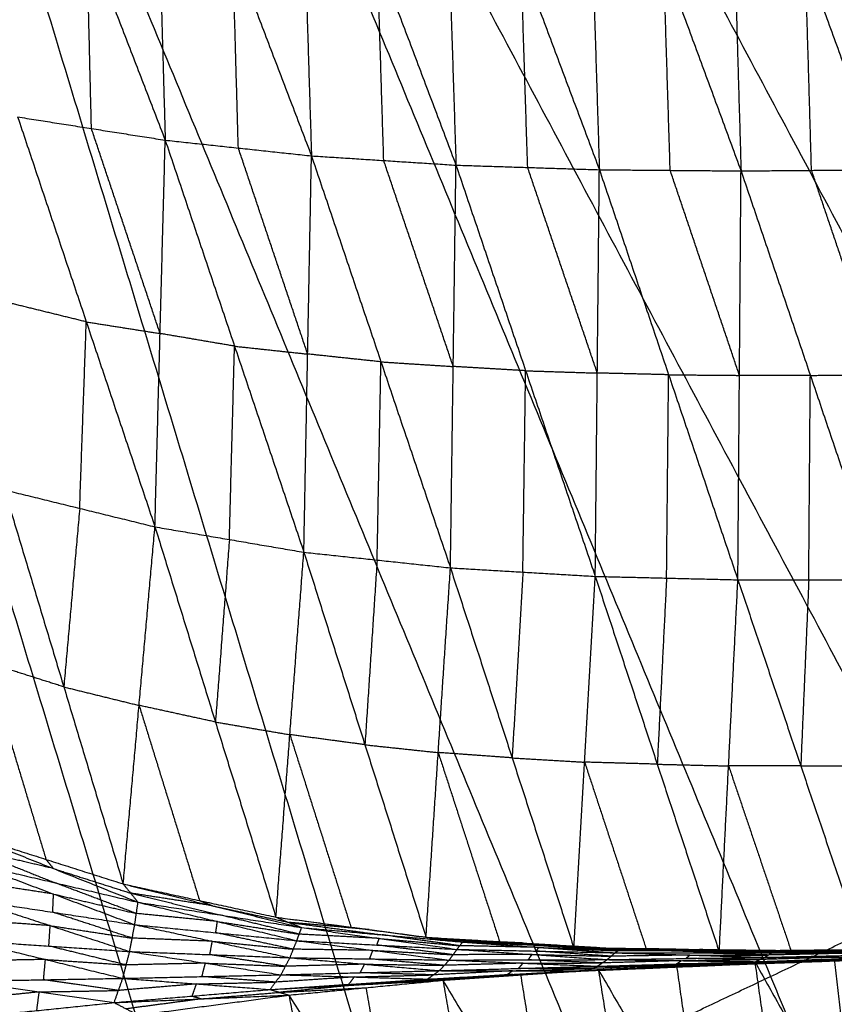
# Model space of a CAD drawing. Header units: millimetres. Extents: x -106 to 110, y -96 to 120.
# Tile 559 of 656: x 8.46 to 13.6, y -12.29 to -6.07. Entities that reach past the tile are written whole.
import ezdxf

# ---------------------------------------------------------------- set-up
doc = ezdxf.new("R2010")
doc.units = ezdxf.units.MM
doc.header["$MEASUREMENT"] = 0
doc.layers.add('Default', color=7, linetype='Continuous', true_color=0x000000)

msp = doc.modelspace()

# ---------------------------------------------------------------- linework, layer by layer
at = {"layer": 'Default'}
for points in [[(1.8192, 11.9553, 3.7219), (5.6879, -0.7982, 3.7354), (9.5567, -13.5518, 3.7488)], [(1.8192, 11.9553, 3.7219), (6.9194, -0.3576, 3.7354), (12.0196, -12.6706, 3.7488)], [(1.8192, 11.9553, 3.7219), (8.1017, 0.2016, 3.7354), (14.3842, -11.5522, 3.7488)], [(1.8192, 11.9553, 3.7219), (9.2235, 0.874, 3.7354), (16.6278, -10.2074, 3.7488)], [(1.8192, 11.9553, 3.7219), (10.274, 1.6531, 3.7354), (18.7289, -8.6492, 3.7488)], [(1.8192, 11.9553, 3.7219), (11.2431, 2.5314, 3.7354), (20.667, -6.8925, 3.7488)], [(11.2431, 2.5314, 3.7354), (15.4705, -2.6197, 3.7421), (19.698, -7.7708, 3.7488)], [(10.274, 1.6531, 3.7354), (13.9762, -3.8876, 3.7421), (17.6784, -9.4283, 3.7488)], [(9.2235, 0.874, 3.7354), (12.3648, -5.0029, 3.7421), (15.506, -10.8798, 3.7488)], [(8.1017, 0.2016, 3.7354), (10.6518, -5.9549, 3.7421), (13.2019, -12.1114, 3.7488)], [(6.9194, -0.3576, 3.7354), (8.8537, -6.7344, 3.7421), (10.7881, -13.1112, 3.7488)], [(8.3904, -4.2755, -2.8384), (8.8854, -5.5545, -2.7411), (9.3803, -6.8334, -2.6438)], [(9.3095, -4.3324, -2.945), (9.3449, -5.5829, -2.7944), (9.3803, -6.8334, -2.6438)], [(9.3095, -4.3324, -2.945), (9.8065, -5.6325, -2.8318), (10.3036, -6.9326, -2.7186)], [(10.2237, -4.3654, -3.0269), (10.2636, -5.649, -2.8727), (10.3036, -6.9326, -2.7186)], [(10.2237, -4.3654, -3.0269), (10.7199, -5.6784, -2.8999), (11.216, -6.9913, -2.773)], [(11.1321, -4.3786, -3.086), (11.1741, -5.685, -2.9295), (11.216, -6.9913, -2.773)], [(11.1321, -4.3786, -3.086), (11.6266, -5.6994, -2.9483), (12.1211, -7.0201, -2.8107)], [(12.0383, -4.3773, -3.1263), (12.0797, -5.6987, -2.9685), (12.1211, -7.0201, -2.8107)], [(12.0383, -4.3773, -3.1263), (12.5269, -5.7025, -2.9808), (13.0154, -7.0276, -2.8354)], [(12.9376, -4.366, -3.1521), (12.9765, -5.6968, -2.9937), (13.0154, -7.0276, -2.8354)], [(12.9376, -4.366, -3.1521), (13.4215, -5.6933, -3.0007), (13.9054, -7.0205, -2.8494)], [(8.9145, -6.7601, -2.5954), (8.8999, -6.1573, -2.6683), (8.8854, -5.5545, -2.7411)], [(9.8419, -6.883, -2.6812), (9.8242, -6.2577, -2.7565), (9.8065, -5.6325, -2.8318)], [(10.7598, -6.9619, -2.7458), (10.7398, -6.3201, -2.8229), (10.7199, -5.6784, -2.8999)], [(11.6685, -7.0057, -2.7918), (11.6476, -6.3525, -2.8701), (11.6266, -5.6994, -2.9483)], [(12.5682, -7.0238, -2.823), (12.5476, -6.3632, -2.9019), (12.5269, -5.7025, -2.9808)], [(13.4604, -7.024, -2.8424), (13.441, -6.3586, -2.9215), (13.4215, -5.6933, -3.0007)], [(8.4487, -6.6867, -2.547), (8.882, -7.9803, -2.1179), (9.3154, -9.2739, -1.6888)], [(8.4487, -6.6867, -2.547), (8.9145, -6.7601, -2.5954), (9.3803, -6.8334, -2.6438)], [(9.3478, -8.0537, -2.1663), (9.1312, -7.4069, -2.3809), (8.9145, -6.7601, -2.5954)], [(9.3154, -9.2739, -1.6888), (9.3478, -8.0537, -2.1663), (9.3803, -6.8334, -2.6438)], [(9.3803, -6.8334, -2.6438), (9.8179, -8.1337, -2.1912), (10.2554, -9.434, -1.7386)], [(9.3803, -6.8334, -2.6438), (9.8419, -6.883, -2.6812), (10.3036, -6.9326, -2.7186)], [(10.2795, -8.1833, -2.2286), (10.0607, -7.5331, -2.4549), (9.8419, -6.883, -2.6812)], [(10.2554, -9.434, -1.7386), (10.2795, -8.1833, -2.2286), (10.3036, -6.9326, -2.7186)], [(10.3036, -6.9326, -2.7186), (10.7422, -8.2326, -2.247), (11.1809, -9.5327, -1.7755)], [(10.3036, -6.9326, -2.7186), (10.7598, -6.9619, -2.7458), (11.216, -6.9913, -2.773)], [(11.1985, -8.262, -2.2742), (10.9791, -7.612, -2.51), (10.7598, -6.9619, -2.7458)], [(11.1809, -9.5327, -1.7755), (11.1985, -8.262, -2.2742), (11.216, -6.9913, -2.773)], [(11.216, -6.9913, -2.773), (11.6556, -8.2888, -2.2875), (12.0951, -9.5864, -1.802)], [(11.216, -6.9913, -2.773), (11.6685, -7.0057, -2.7918), (12.1211, -7.0201, -2.8107)], [(12.1081, -8.3032, -2.3063), (11.8883, -7.6545, -2.5491), (11.6685, -7.0057, -2.7918)], [(12.0951, -9.5864, -1.802), (12.1081, -8.3032, -2.3063), (12.1211, -7.0201, -2.8107)], [(12.1211, -7.0201, -2.8107), (12.5583, -8.3141, -2.3154), (12.9956, -9.6081, -1.8201)], [(12.1211, -7.0201, -2.8107), (12.5682, -7.0238, -2.823), (13.0154, -7.0276, -2.8354)], [(13.0154, -7.0276, -2.8354), (13.4604, -7.024, -2.8424), (13.9054, -7.0205, -2.8494)], [(13.0055, -8.3179, -2.3277), (12.7869, -7.6709, -2.5754), (12.5682, -7.0238, -2.823)], [(12.9956, -9.6081, -1.8201), (13.0055, -8.3179, -2.3277), (13.0154, -7.0276, -2.8354)], [(13.0154, -7.0276, -2.8354), (13.453, -8.3181, -2.3333), (13.8905, -9.6085, -1.8313)], [(13.898, -8.3145, -2.3403), (13.6792, -7.6693, -2.5914), (13.4604, -7.024, -2.8424)], [(8.882, -7.9803, -2.1179), (8.6445, -7.922, -2.102), (8.407, -7.8636, -2.0861)], [(8.8404, -9.1572, -1.657), (8.8612, -8.5688, -1.8875), (8.882, -7.9803, -2.1179)], [(8.882, -7.9803, -2.1179), (9.1149, -8.017, -2.1421), (9.3478, -8.0537, -2.1663)], [(9.8179, -8.1337, -2.1912), (9.5829, -8.0937, -2.1787), (9.3478, -8.0537, -2.1663)], [(9.7854, -9.3539, -1.7137), (9.8016, -8.7438, -1.9524), (9.8179, -8.1337, -2.1912)], [(9.8179, -8.1337, -2.1912), (10.0487, -8.1585, -2.2099), (10.2795, -8.1833, -2.2286)], [(10.7422, -8.2326, -2.247), (10.5109, -8.208, -2.2378), (10.2795, -8.1833, -2.2286)], [(10.7182, -9.4833, -1.757), (10.7302, -8.858, -2.002), (10.7422, -8.2326, -2.247)], [(10.7422, -8.2326, -2.247), (10.9703, -8.2473, -2.2606), (11.1985, -8.262, -2.2742)], [(11.6556, -8.2888, -2.2875), (11.427, -8.2754, -2.2809), (11.1985, -8.262, -2.2742)], [(11.638, -9.5596, -1.7888), (11.6468, -8.9242, -2.0381), (11.6556, -8.2888, -2.2875)], [(11.6556, -8.2888, -2.2875), (11.8818, -8.296, -2.2969), (12.1081, -8.3032, -2.3063)], [(12.5583, -8.3141, -2.3154), (12.3332, -8.3087, -2.3109), (12.1081, -8.3032, -2.3063)], [(12.5454, -9.5973, -1.811), (12.5518, -8.9557, -2.0632), (12.5583, -8.3141, -2.3154)], [(12.5583, -8.3141, -2.3154), (12.7819, -8.316, -2.3216), (13.0055, -8.3179, -2.3277)], [(13.453, -8.3181, -2.3333), (13.2292, -8.318, -2.3305), (13.0055, -8.3179, -2.3277)], [(13.4431, -9.6083, -1.8257), (13.448, -8.9632, -2.0795), (13.453, -8.3181, -2.3333)], [(13.453, -8.3181, -2.3333), (13.6755, -8.3163, -2.3368), (13.898, -8.3145, -2.3403)], [(8.3653, -9.0406, -1.6252), (8.7401, -10.2841, -0.805), (9.1149, -11.5277, 0.0153)], [(8.3653, -9.0406, -1.6252), (8.8404, -9.1572, -1.657), (9.3154, -9.2739, -1.6888)], [(8.8404, -9.1572, -1.657), (8.7902, -9.7207, -1.231), (8.7401, -10.2841, -0.805)], [(9.1149, -11.5277, 0.0153), (9.2152, -10.4008, -0.8367), (9.3154, -9.2739, -1.6888)], [(9.3154, -9.2739, -1.6888), (9.6973, -10.5056, -0.8363), (10.0792, -11.7373, 0.0163)], [(9.3154, -9.2739, -1.6888), (9.7854, -9.3539, -1.7137), (10.2554, -9.434, -1.7386)], [(9.7854, -9.3539, -1.7137), (9.7414, -9.9297, -1.275), (9.6973, -10.5056, -0.8363)], [(10.0792, -11.7373, 0.0163), (10.1673, -10.5856, -0.8612), (10.2554, -9.434, -1.7386)], [(10.2554, -9.434, -1.7386), (10.641, -10.6491, -0.8607), (11.0266, -11.8642, 0.0171)], [(10.2554, -9.434, -1.7386), (10.7182, -9.4833, -1.757), (11.1809, -9.5327, -1.7755)], [(10.7182, -9.4833, -1.757), (10.6796, -10.0662, -1.3089), (10.641, -10.6491, -0.8607)], [(11.0266, -11.8642, 0.0171), (11.1037, -10.6985, -0.8792), (11.1809, -9.5327, -1.7755)], [(11.1809, -9.5327, -1.7755), (11.5706, -10.7322, -0.8788), (11.9604, -11.9317, 0.0179)], [(11.1809, -9.5327, -1.7755), (11.638, -9.5596, -1.7888), (12.0951, -9.5864, -1.802)], [(11.638, -9.5596, -1.7888), (11.6043, -10.1459, -1.3338), (11.5706, -10.7322, -0.8788)], [(11.9604, -11.9317, 0.0179), (12.0278, -10.759, -0.892), (12.0951, -9.5864, -1.802)], [(12.0951, -9.5864, -1.802), (12.4866, -10.7719, -0.8916), (12.878, -11.9575, 0.0188)], [(12.0951, -9.5864, -1.802), (12.5454, -9.5973, -1.811), (12.9956, -9.6081, -1.8201)], [(12.5454, -9.5973, -1.811), (12.516, -10.1846, -1.3513), (12.4866, -10.7719, -0.8916)], [(12.878, -11.9575, 0.0188), (12.9368, -10.7828, -0.9007), (12.9956, -9.6081, -1.8201)], [(12.9956, -9.6081, -1.8201), (13.3926, -10.7823, -0.9002), (13.7896, -11.9565, 0.0196)], [(12.9956, -9.6081, -1.8201), (13.4431, -9.6083, -1.8257), (13.8905, -9.6085, -1.8313)], [(13.4431, -9.6083, -1.8257), (13.4178, -10.1953, -1.363), (13.3926, -10.7823, -0.9002)], [(8.2529, -10.1292, -0.8055), (8.4403, -10.751, -0.3954), (8.6276, -11.3727, 0.0148)], [(8.7401, -10.2841, -0.805), (8.4965, -10.2067, -0.8052), (8.2529, -10.1292, -0.8055)], [(8.7401, -10.2841, -0.805), (8.9776, -10.3425, -0.8208), (9.2152, -10.4008, -0.8367)], [(9.2152, -10.4008, -0.8367), (9.4061, -11.0166, -0.4105), (9.597, -11.6325, 0.0158)], [(9.6973, -10.5056, -0.8363), (9.4562, -10.4532, -0.8365), (9.2152, -10.4008, -0.8367)], [(9.6973, -10.5056, -0.8363), (9.9323, -10.5456, -0.8487), (10.1673, -10.5856, -0.8612)], [(10.1673, -10.5856, -0.8612), (10.3601, -11.1932, -0.4222), (10.5529, -11.8007, 0.0167)], [(10.641, -10.6491, -0.8607), (10.4042, -10.6174, -0.8609), (10.1673, -10.5856, -0.8612)], [(10.641, -10.6491, -0.8607), (10.8724, -10.6738, -0.87), (11.1037, -10.6985, -0.8792)], [(11.1037, -10.6985, -0.8792), (11.2986, -11.2982, -0.4308), (11.4935, -11.898, 0.0175)], [(11.5706, -10.7322, -0.8788), (11.3372, -10.7153, -0.879), (11.1037, -10.6985, -0.8792)], [(11.5706, -10.7322, -0.8788), (11.7992, -10.7456, -0.8854), (12.0278, -10.759, -0.892)], [(12.0278, -10.759, -0.892), (12.2235, -11.3518, -0.4368), (12.4192, -11.9446, 0.0184)], [(12.4866, -10.7719, -0.8916), (12.2572, -10.7655, -0.8918), (12.0278, -10.759, -0.892)], [(12.4866, -10.7719, -0.8916), (12.7117, -10.7774, -0.8961), (12.9368, -10.7828, -0.9007)], [(13.3926, -10.7823, -0.9002), (13.1647, -10.7826, -0.9005), (12.9368, -10.7828, -0.9007)], [(12.9368, -10.7828, -0.9007), (13.1353, -11.3699, -0.4407), (13.3338, -11.957, 0.0192)], [(13.3926, -10.7823, -0.9002), (13.6163, -10.7824, -0.9031), (13.8401, -10.7825, -0.9059)], [(8.1404, -11.2178, 0.0142), (8.6276, -11.3727, 0.0148), (9.1149, -11.5277, 0.0153)], [(8.1404, -11.2178, 0.0142), (8.6745, -11.4305, -0.0583), (9.2085, -11.6432, -0.1308)], [(8.1513, -11.3078, -0.0941), (8.4183, -11.4141, -0.1304), (8.6854, -11.5205, -0.1666)], [(8.6745, -11.4305, -0.0583), (8.4129, -11.3692, -0.0762), (8.1513, -11.3078, -0.0941)], [(8.1622, -11.3978, -0.2024), (8.675, -11.5913, -0.2107), (9.1879, -11.7849, -0.2189)], [(8.1622, -11.3978, -0.2024), (8.6854, -11.5205, -0.1666), (9.2085, -11.6432, -0.1308)], [(8.6276, -11.3727, 0.0148), (8.6511, -11.4016, -0.0217), (8.6745, -11.4305, -0.0583)], [(8.6745, -11.4305, -0.0583), (8.9181, -11.508, -0.058), (9.1617, -11.5855, -0.0577)], [(8.675, -11.5913, -0.2107), (8.4162, -11.5519, -0.2386), (8.1573, -11.5125, -0.2665)], [(9.1982, -11.7141, -0.1749), (8.9418, -11.6173, -0.1707), (8.6854, -11.5205, -0.1666)], [(9.1149, -11.5277, 0.0153), (9.1617, -11.5855, -0.0577), (9.2085, -11.6432, -0.1308)], [(9.1149, -11.5277, 0.0153), (9.597, -11.6325, 0.0158), (10.0792, -11.7373, 0.0163)], [(9.1149, -11.5277, 0.0153), (9.6781, -11.6653, -0.031), (10.2413, -11.803, -0.0774)], [(12.0196, -12.6706, 3.7488), (13.2019, -12.1114, 3.7488), (14.3842, -11.5522, 3.7488)], [(8.6702, -11.706, -0.2747), (8.6726, -11.6487, -0.2427), (8.675, -11.5913, -0.2107)], [(8.675, -11.5913, -0.2107), (8.9366, -11.6527, -0.1928), (9.1982, -11.7141, -0.1749)], [(9.1617, -11.5855, -0.0577), (9.4433, -11.6543, -0.0809), (9.7249, -11.7231, -0.1041)], [(9.6781, -11.6653, -0.031), (9.4199, -11.6254, -0.0444), (9.1617, -11.5855, -0.0577)], [(8.1525, -11.6271, -0.3305), (8.6541, -11.7906, -0.2825), (9.1558, -11.9541, -0.2344)], [(8.1525, -11.6271, -0.3305), (8.6702, -11.706, -0.2747), (9.1879, -11.7849, -0.2189)], [(9.1879, -11.7849, -0.2189), (9.1982, -11.7141, -0.1749), (9.2085, -11.6432, -0.1308)], [(9.2085, -11.6432, -0.1308), (9.7097, -11.7645, -0.1334), (10.2109, -11.8858, -0.136)], [(9.2085, -11.6432, -0.1308), (9.7249, -11.7231, -0.1041), (10.2413, -11.803, -0.0774)], [(9.597, -11.6325, 0.0158), (9.6376, -11.6489, -0.0076), (9.6781, -11.6653, -0.031)], [(9.6781, -11.6653, -0.031), (9.9192, -11.7177, -0.0308), (10.1602, -11.7701, -0.0306)], [(9.1718, -11.8695, -0.2267), (8.921, -11.7878, -0.2507), (8.6702, -11.706, -0.2747)], [(9.7097, -11.7645, -0.1334), (9.4539, -11.7393, -0.1541), (9.1982, -11.7141, -0.1749)], [(10.2261, -11.8444, -0.1067), (9.9755, -11.7838, -0.1054), (9.7249, -11.7231, -0.1041)], [(10.0792, -11.7373, 0.0163), (10.1602, -11.7701, -0.0306), (10.2413, -11.803, -0.0774)], [(10.0792, -11.7373, 0.0163), (10.5529, -11.8007, 0.0167), (11.0266, -11.8642, 0.0171)], [(10.0792, -11.7373, 0.0163), (10.6688, -11.8157, -0.012), (11.2584, -11.8942, -0.0402)], [(8.6541, -11.7906, -0.2825), (8.3991, -11.7734, -0.3131), (8.1441, -11.7561, -0.3437)], [(8.6457, -11.9196, -0.2956), (8.6499, -11.8551, -0.289), (8.6541, -11.7906, -0.2825)], [(8.6541, -11.7906, -0.2825), (8.913, -11.8301, -0.2546), (9.1718, -11.8695, -0.2267)], [(9.1558, -11.9541, -0.2344), (9.1718, -11.8695, -0.2267), (9.1879, -11.7849, -0.2189)], [(9.1879, -11.7849, -0.2189), (9.6777, -11.8891, -0.1814), (10.1675, -11.9933, -0.1438)], [(9.1879, -11.7849, -0.2189), (9.6994, -11.8353, -0.1775), (10.2109, -11.8858, -0.136)], [(9.6994, -11.8353, -0.1775), (9.7045, -11.7999, -0.1554), (9.7097, -11.7645, -0.1334)], [(9.7097, -11.7645, -0.1334), (9.9679, -11.8044, -0.12), (10.2261, -11.8444, -0.1067)], [(10.1602, -11.7701, -0.0306), (10.4551, -11.8094, -0.0447), (10.7499, -11.8486, -0.0588)], [(10.6688, -11.8157, -0.012), (10.4145, -11.7929, -0.0213), (10.1602, -11.7701, -0.0306)], [(10.2109, -11.8858, -0.136), (10.2261, -11.8444, -0.1067), (10.2413, -11.803, -0.0774)], [(10.2413, -11.803, -0.0774), (10.7316, -11.8717, -0.0779), (11.222, -11.9404, -0.0784)], [(10.2413, -11.803, -0.0774), (10.7499, -11.8486, -0.0588), (11.2584, -11.8942, -0.0402)], [(10.5529, -11.8007, 0.0167), (10.6108, -11.8082, 0.0024), (10.6688, -11.8157, -0.012)], [(10.1892, -11.9395, -0.1399), (9.9443, -11.8874, -0.1587), (9.6994, -11.8353, -0.1775)], [(10.7316, -11.8717, -0.0779), (10.4789, -11.858, -0.0923), (10.2261, -11.8444, -0.1067)], [(10.6688, -11.8157, -0.012), (10.9057, -11.8474, -0.0118), (11.1425, -11.8792, -0.0115)], [(11.2402, -11.9173, -0.0593), (10.995, -11.8829, -0.0591), (10.7499, -11.8486, -0.0588)], [(11.0266, -11.8642, 0.0171), (11.1425, -11.8792, -0.0115), (11.2584, -11.8942, -0.0402)], [(11.0266, -11.8642, 0.0171), (11.4935, -11.898, 0.0175), (11.9604, -11.9317, 0.0179)], [(11.0266, -11.8642, 0.0171), (11.6421, -11.9004, 0.0007), (12.2577, -11.9367, -0.0156)], [(8.1357, -11.8851, -0.3568), (8.6241, -12.0043, -0.2819), (9.1124, -12.1234, -0.207)], [(8.1357, -11.8851, -0.3568), (8.6457, -11.9196, -0.2956), (9.1558, -11.9541, -0.2344)], [(9.1341, -12.0388, -0.2207), (8.8899, -11.9792, -0.2582), (8.6457, -11.9196, -0.2956)], [(9.6777, -11.8891, -0.1814), (9.4248, -11.8793, -0.204), (9.1718, -11.8695, -0.2267)], [(9.6617, -11.9737, -0.1891), (9.6697, -11.9314, -0.1852), (9.6777, -11.8891, -0.1814)], [(9.6777, -11.8891, -0.1814), (9.9335, -11.9143, -0.1606), (10.1892, -11.9395, -0.1399)], [(10.1675, -11.9933, -0.1438), (10.1892, -11.9395, -0.1399), (10.2109, -11.8858, -0.136)], [(10.2109, -11.8858, -0.136), (10.6917, -11.9469, -0.1086), (11.1726, -12.008, -0.0812)], [(10.2109, -11.8858, -0.136), (10.7164, -11.9131, -0.1072), (11.222, -11.9404, -0.0784)], [(10.7164, -11.9131, -0.1072), (10.724, -11.8924, -0.0926), (10.7316, -11.8717, -0.0779)], [(11.1973, -11.9742, -0.0798), (10.9568, -11.9436, -0.0935), (10.7164, -11.9131, -0.1072)], [(10.7316, -11.8717, -0.0779), (10.9859, -11.8945, -0.0686), (11.2402, -11.9173, -0.0593)], [(11.1425, -11.8792, -0.0115), (11.4503, -11.8973, -0.0197), (11.7581, -11.9154, -0.0279)], [(11.6421, -11.9004, 0.0007), (11.3923, -11.8898, -0.0054), (11.1425, -11.8792, -0.0115)], [(11.222, -11.9404, -0.0784), (11.2402, -11.9173, -0.0593), (11.2584, -11.8942, -0.0402)], [(11.7393, -11.9281, -0.0403), (11.4897, -11.9227, -0.0498), (11.2402, -11.9173, -0.0593)], [(11.2584, -11.8942, -0.0402), (11.7393, -11.9281, -0.0403), (12.2201, -11.9621, -0.0404)], [(11.2584, -11.8942, -0.0402), (11.7581, -11.9154, -0.0279), (12.2577, -11.9367, -0.0156)], [(11.4935, -11.898, 0.0175), (11.5678, -11.8992, 0.0091), (11.6421, -11.9004, 0.0007)], [(11.6421, -11.9004, 0.0007), (11.8756, -11.9173, 0.001), (12.109, -11.9342, 0.0012)], [(11.721, -11.9512, -0.0594), (11.7302, -11.9397, -0.0499), (11.7393, -11.9281, -0.0403)], [(11.7393, -11.9281, -0.0403), (11.9891, -11.9387, -0.0342), (12.2389, -11.9494, -0.028)], [(12.2389, -11.9494, -0.028), (11.9985, -11.9324, -0.028), (11.7581, -11.9154, -0.0279)], [(9.1124, -12.1234, -0.207), (9.1341, -12.0388, -0.2207), (9.1558, -11.9541, -0.2344)], [(9.1558, -11.9541, -0.2344), (9.6337, -12.0275, -0.1801), (10.1116, -12.1009, -0.1259)], [(9.1558, -11.9541, -0.2344), (9.6617, -11.9737, -0.1891), (10.1675, -11.9933, -0.1438)], [(10.1396, -12.0471, -0.1348), (9.9006, -12.0104, -0.162), (9.6617, -11.9737, -0.1891)], [(10.6917, -11.9469, -0.1086), (10.4405, -11.9432, -0.1242), (10.1892, -11.9395, -0.1399)], [(10.6701, -12.0006, -0.1125), (10.6809, -11.9738, -0.1105), (10.6917, -11.9469, -0.1086)], [(10.6917, -11.9469, -0.1086), (10.9445, -11.9605, -0.0942), (11.1973, -11.9742, -0.0798)], [(11.1726, -12.008, -0.0812), (11.1973, -11.9742, -0.0798), (11.222, -11.9404, -0.0784)], [(11.6961, -11.9729, -0.0594), (11.4467, -11.9735, -0.0696), (11.1973, -11.9742, -0.0798)], [(11.222, -11.9404, -0.0784), (11.6961, -11.9729, -0.0594), (12.1703, -12.0053, -0.0404)], [(11.222, -11.9404, -0.0784), (11.721, -11.9512, -0.0594), (12.2201, -11.9621, -0.0404)], [(11.6715, -12.0066, -0.0608), (11.6838, -11.9897, -0.0601), (11.6961, -11.9729, -0.0594)], [(11.6961, -11.9729, -0.0594), (11.9457, -11.9783, -0.0499), (12.1952, -11.9837, -0.0404)], [(12.1952, -11.9837, -0.0404), (11.9581, -11.9675, -0.0499), (11.721, -11.9512, -0.0594)], [(11.9604, -11.9317, 0.0179), (12.109, -11.9342, 0.0012), (12.2577, -11.9367, -0.0156)], [(11.9604, -11.9317, 0.0179), (12.4192, -11.9446, 0.0184), (12.878, -11.9575, 0.0188)], [(11.9604, -11.9317, 0.0179), (12.604, -11.9392, 0.0089), (13.2475, -11.9467, -0.0002)], [(12.109, -11.9342, 0.0012), (12.4308, -11.9379, -0.0034), (12.7526, -11.9417, -0.0079)], [(12.604, -11.9392, 0.0089), (12.3565, -11.9367, 0.005), (12.109, -11.9342, 0.0012)], [(12.1703, -12.0053, -0.0404), (12.1952, -11.9837, -0.0404), (12.2201, -11.9621, -0.0404)], [(12.1703, -12.0053, -0.0404), (12.6672, -11.9981, -0.0278), (13.1642, -11.991, -0.0153)], [(12.6921, -11.9765, -0.0279), (12.4437, -11.9801, -0.0341), (12.1952, -11.9837, -0.0404)], [(12.2201, -11.9621, -0.0404), (12.2389, -11.9494, -0.028), (12.2577, -11.9367, -0.0156)], [(12.2201, -11.9621, -0.0404), (12.7157, -11.9618, -0.0286), (13.2113, -11.9615, -0.0167)], [(12.2201, -11.9621, -0.0404), (12.6921, -11.9765, -0.0279), (13.1642, -11.991, -0.0153)], [(12.7345, -11.9491, -0.0162), (12.4867, -11.9492, -0.0221), (12.2389, -11.9494, -0.028)], [(12.2577, -11.9367, -0.0156), (12.7345, -11.9491, -0.0162), (13.2113, -11.9615, -0.0167)], [(12.2577, -11.9367, -0.0156), (12.7526, -11.9417, -0.0079), (13.2475, -11.9467, -0.0002)], [(12.4192, -11.9446, 0.0184), (12.5116, -11.9419, 0.0136), (12.604, -11.9392, 0.0089)], [(12.604, -11.9392, 0.0089), (12.8334, -11.9457, 0.0091), (13.0628, -11.9521, 0.0093)], [(12.6672, -11.9981, -0.0278), (12.6797, -11.9873, -0.0278), (12.6921, -11.9765, -0.0279)], [(12.6921, -11.9765, -0.0279), (12.9399, -11.9764, -0.0219), (13.1877, -11.9762, -0.016)], [(12.7157, -11.9618, -0.0286), (12.7251, -11.9554, -0.0224), (12.7345, -11.9491, -0.0162)], [(13.1877, -11.9762, -0.016), (12.9517, -11.969, -0.0223), (12.7157, -11.9618, -0.0286)], [(12.7345, -11.9491, -0.0162), (12.9819, -11.9516, -0.0123), (13.2294, -11.9541, -0.0085)], [(13.2294, -11.9541, -0.0085), (12.991, -11.9479, -0.0082), (12.7526, -11.9417, -0.0079)], [(12.878, -11.9575, 0.0188), (13.0628, -11.9521, 0.0093), (13.2475, -11.9467, -0.0002)], [(12.878, -11.9575, 0.0188), (13.3338, -11.957, 0.0192), (13.7896, -11.9565, 0.0196)], [(13.038, -12.0337, 0.0042), (13.5701, -12.0076, 0.0122), (14.1023, -11.9815, 0.0202)], [(13.0628, -11.9521, 0.0093), (13.2907, -11.9519, 0.0095), (13.5186, -11.9516, 0.0097)], [(13.1026, -12.0189, 0.0193), (13.6024, -12.0002, 0.0197), (14.1023, -11.9815, 0.0202)], [(13.1065, -12.0182, -0.0106), (13.6063, -12.0032, -0.0047), (14.1062, -11.9882, 0.0012)], [(13.1065, -12.0182, -0.0106), (13.1353, -12.0046, -0.013), (13.1642, -11.991, -0.0153)], [(13.6352, -11.9896, -0.0071), (13.3852, -11.9971, -0.01), (13.1353, -12.0046, -0.013)], [(13.1642, -11.991, -0.0153), (13.1877, -11.9762, -0.016), (13.2113, -11.9615, -0.0167)], [(13.1642, -11.991, -0.0153), (13.6606, -11.9798, -0.0087), (14.157, -11.9687, -0.0022)], [(13.1642, -11.991, -0.0153), (13.6352, -11.9896, -0.0071), (14.1062, -11.9882, 0.0012)], [(13.6841, -11.9651, -0.0094), (13.4359, -11.9707, -0.0127), (13.1877, -11.9762, -0.016)], [(13.2113, -11.9615, -0.0167), (13.2294, -11.9541, -0.0085), (13.2475, -11.9467, -0.0002)], [(13.2113, -11.9615, -0.0167), (13.7047, -11.9541, -0.0103), (14.1982, -11.9467, -0.0039)], [(13.2113, -11.9615, -0.0167), (13.6841, -11.9651, -0.0094), (14.157, -11.9687, -0.0022)], [(13.7229, -11.9467, -0.002), (13.4761, -11.9504, -0.0053), (13.2294, -11.9541, -0.0085)], [(13.2475, -11.9467, -0.0002), (13.7386, -11.9418, 0.004), (14.2297, -11.937, 0.0082)], [(13.2475, -11.9467, -0.0002), (13.5186, -11.9516, 0.0097), (13.7896, -11.9565, 0.0196)], [(13.2475, -11.9467, -0.0002), (13.7229, -11.9467, -0.002), (14.1982, -11.9467, -0.0039)], [(13.5186, -11.9516, 0.0097), (13.4262, -11.9543, 0.0144), (13.3338, -11.957, 0.0192)], [(14.0096, -11.9467, 0.0139), (13.7641, -11.9492, 0.0118), (13.5186, -11.9516, 0.0097)], [(13.5701, -12.0076, 0.0122), (13.822, -11.9985, 0.0141), (14.0739, -11.9894, 0.016)], [(13.576, -12.0078, 0.0005), (13.826, -12.0003, 0.0035), (14.0759, -11.9928, 0.0065)], [(8.6241, -12.0043, -0.2819), (8.3739, -12.0087, -0.3093), (8.1238, -12.0132, -0.3366)], [(8.6122, -12.1323, -0.2617), (8.6181, -12.0683, -0.2718), (8.6241, -12.0043, -0.2819)], [(8.6241, -12.0043, -0.2819), (8.8791, -12.0215, -0.2513), (9.1341, -12.0388, -0.2207)], [(9.6337, -12.0275, -0.1801), (9.3839, -12.0331, -0.2004), (9.1341, -12.0388, -0.2207)], [(9.612, -12.1121, -0.1664), (9.6228, -12.0698, -0.1733), (9.6337, -12.0275, -0.1801)], [(9.6337, -12.0275, -0.1801), (9.8866, -12.0373, -0.1575), (10.1396, -12.0471, -0.1348)], [(10.1116, -12.1009, -0.1259), (10.1396, -12.0471, -0.1348), (10.1675, -11.9933, -0.1438)], [(10.6391, -12.0341, -0.1068), (10.3893, -12.0406, -0.1208), (10.1396, -12.0471, -0.1348)], [(10.1675, -11.9933, -0.1438), (10.6391, -12.0341, -0.1068), (11.1106, -12.0749, -0.0698)], [(10.1675, -11.9933, -0.1438), (10.6701, -12.0006, -0.1125), (11.1726, -12.008, -0.0812)], [(10.6111, -12.0879, -0.0978), (10.6251, -12.061, -0.1023), (10.6391, -12.0341, -0.1068)], [(10.6391, -12.0341, -0.1068), (10.8903, -12.0377, -0.0912), (11.1416, -12.0414, -0.0755)], [(11.1416, -12.0414, -0.0755), (10.9058, -12.021, -0.094), (10.6701, -12.0006, -0.1125)], [(11.1106, -12.0749, -0.0698), (11.1416, -12.0414, -0.0755), (11.1726, -12.008, -0.0812)], [(11.1106, -12.0749, -0.0698), (11.6096, -12.0609, -0.0515), (12.1086, -12.047, -0.0332)], [(11.6406, -12.0275, -0.0572), (11.3911, -12.0344, -0.0663), (11.1416, -12.0414, -0.0755)], [(11.1726, -12.008, -0.0812), (11.6715, -12.0066, -0.0608), (12.1703, -12.0053, -0.0404)], [(11.1726, -12.008, -0.0812), (11.6406, -12.0275, -0.0572), (12.1086, -12.047, -0.0332)], [(11.6096, -12.0609, -0.0515), (11.6251, -12.0442, -0.0543), (11.6406, -12.0275, -0.0572)], [(11.6406, -12.0275, -0.0572), (11.89, -12.0268, -0.047), (12.1395, -12.0262, -0.0368)], [(12.1395, -12.0262, -0.0368), (11.9055, -12.0164, -0.0488), (11.6715, -12.0066, -0.0608)], [(12.0348, -12.0761, -0.0102), (12.5687, -12.0475, 0.0045), (13.1026, -12.0189, 0.0193)], [(12.0348, -12.0761, -0.0102), (12.5364, -12.0549, -0.003), (13.038, -12.0337, 0.0042)], [(12.0348, -12.0761, -0.0102), (12.0717, -12.0615, -0.0217), (12.1086, -12.047, -0.0332)], [(12.5733, -12.0404, -0.0145), (12.3225, -12.0509, -0.0181), (12.0717, -12.0615, -0.0217)], [(12.0746, -12.072, 0.0041), (12.3415, -12.0577, 0.0115), (12.6085, -12.0434, 0.0189)], [(12.5687, -12.0475, 0.0045), (12.3216, -12.0597, 0.0043), (12.0746, -12.072, 0.0041)], [(12.1086, -12.047, -0.0332), (12.1395, -12.0262, -0.0368), (12.1703, -12.0053, -0.0404)], [(12.1086, -12.047, -0.0332), (12.6075, -12.0326, -0.0219), (13.1065, -12.0182, -0.0106)], [(12.1086, -12.047, -0.0332), (12.5733, -12.0404, -0.0145), (13.038, -12.0337, 0.0042)], [(12.1143, -12.0679, 0.0185), (12.6085, -12.0434, 0.0189), (13.1026, -12.0189, 0.0193)], [(12.6384, -12.0118, -0.0255), (12.3889, -12.019, -0.0311), (12.1395, -12.0262, -0.0368)], [(12.1703, -12.0053, -0.0404), (12.6384, -12.0118, -0.0255), (13.1065, -12.0182, -0.0106)], [(12.5364, -12.0549, -0.003), (12.5548, -12.0476, -0.0088), (12.5733, -12.0404, -0.0145)], [(12.5364, -12.0549, -0.003), (12.5525, -12.0512, 0.0008), (12.5687, -12.0475, 0.0045)], [(12.5687, -12.0475, 0.0045), (12.8195, -12.0369, 0.0081), (13.0703, -12.0263, 0.0117)], [(12.5733, -12.0404, -0.0145), (12.8228, -12.0332, -0.0089), (13.0722, -12.0259, -0.0032)], [(12.6075, -12.0326, -0.0219), (12.623, -12.0222, -0.0237), (12.6384, -12.0118, -0.0255)], [(13.0722, -12.0259, -0.0032), (12.8399, -12.0293, -0.0126), (12.6075, -12.0326, -0.0219)], [(12.6085, -12.0434, 0.0189), (12.6911, -12.6241, -0.4571), (12.7737, -13.2047, -0.933)], [(12.6384, -12.0118, -0.0255), (12.8869, -12.0082, -0.0192), (13.1353, -12.0046, -0.013)], [(13.1353, -12.0046, -0.013), (12.9013, -12.0014, -0.0204), (12.6672, -11.9981, -0.0278)], [(13.038, -12.0337, 0.0042), (13.5418, -12.0155, 0.008), (14.0456, -11.9974, 0.0117)], [(13.038, -12.0337, 0.0042), (13.0722, -12.0259, -0.0032), (13.1065, -12.0182, -0.0106)], [(13.038, -12.0337, 0.0042), (13.0703, -12.0263, 0.0117), (13.1026, -12.0189, 0.0193)], [(13.0703, -12.0263, 0.0117), (13.3364, -12.0132, 0.0157), (13.6024, -12.0002, 0.0197)], [(13.5701, -12.0076, 0.0122), (13.3202, -12.0169, 0.0119), (13.0703, -12.0263, 0.0117)], [(13.576, -12.0078, 0.0005), (13.3241, -12.0169, -0.0013), (13.0722, -12.0259, -0.0032)], [(13.1026, -12.0189, 0.0193), (13.2678, -13.1802, -0.9326), (13.4331, -14.3416, -1.8846)], [(13.1026, -12.0189, 0.0193), (13.7433, -13.1618, -0.9364), (14.384, -14.3047, -1.892)], [(13.1065, -12.0182, -0.0106), (13.576, -12.0078, 0.0005), (14.0456, -11.9974, 0.0117)], [(13.5418, -12.0155, 0.008), (13.556, -12.0116, 0.0101), (13.5701, -12.0076, 0.0122)], [(13.5418, -12.0155, 0.008), (13.5589, -12.0117, 0.0043), (13.576, -12.0078, 0.0005)], [(13.6024, -12.0002, 0.0197), (13.6729, -12.581, -0.4583), (13.7433, -13.1618, -0.9364)], [(9.1124, -12.1234, -0.207), (9.612, -12.1121, -0.1664), (10.1116, -12.1009, -0.1259)], [(10.0772, -12.1474, -0.0975), (9.8446, -12.1298, -0.132), (9.612, -12.1121, -0.1664)], [(10.0428, -12.194, -0.0692), (10.0772, -12.1474, -0.0975), (10.1116, -12.1009, -0.1259)], [(10.5737, -12.1146, -0.0797), (10.3254, -12.131, -0.0886), (10.0772, -12.1474, -0.0975)], [(10.1116, -12.1009, -0.1259), (10.6111, -12.0879, -0.0978), (11.1106, -12.0749, -0.0698)], [(10.1116, -12.1009, -0.1259), (10.5737, -12.1146, -0.0797), (11.0358, -12.1283, -0.0336)], [(10.5393, -12.1612, -0.0514), (10.5565, -12.1379, -0.0656), (10.5737, -12.1146, -0.0797)], [(10.5737, -12.1146, -0.0797), (10.8234, -12.1081, -0.0657), (11.0732, -12.1016, -0.0517)], [(11.0732, -12.1016, -0.0517), (10.8421, -12.0947, -0.0748), (10.6111, -12.0879, -0.0978)], [(11.0358, -12.1283, -0.0336), (11.5751, -12.0981, -0.0075), (12.1143, -12.0679, 0.0185)], [(11.0358, -12.1283, -0.0336), (11.0732, -12.1016, -0.0517), (11.1106, -12.0749, -0.0698)], [(11.0358, -12.1283, -0.0336), (11.5353, -12.1022, -0.0219), (12.0348, -12.0761, -0.0102)], [(11.5727, -12.0755, -0.04), (11.3229, -12.0885, -0.0459), (11.0732, -12.1016, -0.0517)], [(11.5751, -12.0981, -0.0075), (11.3298, -12.115, -0.0077), (11.0845, -12.132, -0.0078)], [(11.0845, -12.132, -0.0078), (11.3542, -12.1169, 0.0052), (11.6238, -12.1017, 0.0182)], [(11.1106, -12.0749, -0.0698), (11.5727, -12.0755, -0.04), (12.0348, -12.0761, -0.0102)], [(11.1333, -12.1356, 0.0179), (11.6238, -12.1017, 0.0182), (12.1143, -12.0679, 0.0185)], [(11.5353, -12.1022, -0.0219), (11.554, -12.0888, -0.031), (11.5727, -12.0755, -0.04)], [(11.5353, -12.1022, -0.0219), (11.5552, -12.1002, -0.0147), (11.5751, -12.0981, -0.0075)], [(11.5727, -12.0755, -0.04), (11.8222, -12.0685, -0.0309), (12.0717, -12.0615, -0.0217)], [(11.5751, -12.0981, -0.0075), (11.8248, -12.085, -0.0017), (12.0746, -12.072, 0.0041)], [(12.0717, -12.0615, -0.0217), (11.8406, -12.0612, -0.0366), (11.6096, -12.0609, -0.0515)], [(11.6238, -12.1017, 0.0182), (11.717, -12.681, -0.4543), (11.8102, -13.2602, -0.9267)], [(12.0348, -12.0761, -0.0102), (12.0746, -12.072, 0.0041), (12.1143, -12.0679, 0.0185)], [(12.1143, -12.0679, 0.0185), (12.3007, -13.2263, -0.9264), (12.4871, -14.3847, -1.8713)], [(12.1143, -12.0679, 0.0185), (12.7737, -13.2047, -0.933), (13.4331, -14.3416, -1.8846)], [(13.2019, -12.1114, 3.7488), (14.7581, -15.8684, 3.7639), (16.3143, -19.6253, 3.779)], [(8.1119, -12.1412, -0.3164), (8.6122, -12.1323, -0.2617), (9.1124, -12.1234, -0.207)], [(8.1119, -12.1412, -0.3164), (8.5849, -12.2088, -0.2186), (9.0578, -12.2765, -0.1207)], [(9.0851, -12.1999, -0.1639), (8.8487, -12.1661, -0.2128), (8.6122, -12.1323, -0.2617)], [(9.0578, -12.2765, -0.1207), (9.0851, -12.1999, -0.1639), (9.1124, -12.1234, -0.207)], [(9.5776, -12.1587, -0.1381), (9.3314, -12.1793, -0.151), (9.0851, -12.1999, -0.1639)], [(9.1124, -12.1234, -0.207), (9.5776, -12.1587, -0.1381), (10.0428, -12.194, -0.0692)], [(9.5503, -12.2353, -0.095), (9.564, -12.197, -0.1165), (9.5776, -12.1587, -0.1381)], [(9.5776, -12.1587, -0.1381), (9.8274, -12.1531, -0.1178), (10.0772, -12.1474, -0.0975)], [(10.0428, -12.194, -0.0692), (10.5393, -12.1612, -0.0514), (11.0358, -12.1283, -0.0336)], [(10.0428, -12.194, -0.0692), (10.588, -12.1648, -0.0257), (11.1333, -12.1356, 0.0179)], [(10.588, -12.1648, -0.0257), (10.3449, -12.1882, -0.0258), (10.1018, -12.2117, -0.0259)], [(10.1608, -12.2293, 0.0174), (10.647, -12.1825, 0.0176), (11.1333, -12.1356, 0.0179)], [(10.5393, -12.1612, -0.0514), (10.5637, -12.163, -0.0385), (10.588, -12.1648, -0.0257)], [(10.588, -12.1648, -0.0257), (10.8363, -12.1484, -0.0168), (11.0845, -12.132, -0.0078)], [(11.0358, -12.1283, -0.0336), (11.0845, -12.132, -0.0078), (11.1333, -12.1356, 0.0179)], [(11.1333, -12.1356, 0.0179), (11.3388, -13.2867, -0.9165), (11.5444, -14.4377, -1.851)], [(11.1333, -12.1356, 0.0179), (11.8102, -13.2602, -0.9267), (12.4871, -14.3847, -1.8713)], [(8.5849, -12.2088, -0.2186), (8.3407, -12.234, -0.2359), (8.0966, -12.2592, -0.2533)], [(8.5695, -12.3268, -0.1555), (8.5772, -12.2678, -0.187), (8.5849, -12.2088, -0.2186)], [(8.5849, -12.2088, -0.2186), (8.835, -12.2044, -0.1912), (9.0851, -12.1999, -0.1639)], [(9.0578, -12.2765, -0.1207), (9.5503, -12.2353, -0.095), (10.0428, -12.194, -0.0692)], [(9.0578, -12.2765, -0.1207), (9.6093, -12.2529, -0.0517), (10.1608, -12.2293, 0.0174)], [(9.21, -12.3552, 0.017), (9.6854, -12.2922, 0.0172), (10.1608, -12.2293, 0.0174)], [(9.5503, -12.2353, -0.095), (9.5798, -12.2441, -0.0733), (9.6093, -12.2529, -0.0517)], [(9.6093, -12.2529, -0.0517), (9.8555, -12.2323, -0.0388), (10.1018, -12.2117, -0.0259)], [(10.0428, -12.194, -0.0692), (10.1018, -12.2117, -0.0259), (10.1608, -12.2293, 0.0174)], [(10.1018, -12.2117, -0.0259), (10.3744, -12.1971, -0.0042), (10.647, -12.1825, 0.0176)], [(10.1608, -12.2293, 0.0174), (10.3826, -13.367, -0.9023), (10.6043, -14.5047, -1.822)], [(10.1608, -12.2293, 0.0174), (10.8526, -13.3335, -0.9168), (11.5444, -14.4377, -1.851)], [(10.647, -12.1825, 0.0176), (10.7498, -12.758, -0.4496), (10.8526, -13.3335, -0.9168)], [(8.0812, -12.3772, -0.1902), (8.5695, -12.3268, -0.1555), (9.0578, -12.2765, -0.1207)], [(9.0578, -12.2765, -0.1207), (9.1339, -12.3158, -0.0519), (9.21, -12.3552, 0.017)], [(9.6093, -12.2529, -0.0517), (9.3716, -12.2844, -0.0518), (9.1339, -12.3158, -0.0519)]]:
    msp.add_open_spline(points, degree=2, dxfattribs=at)

doc.saveas('drawing.dxf')
